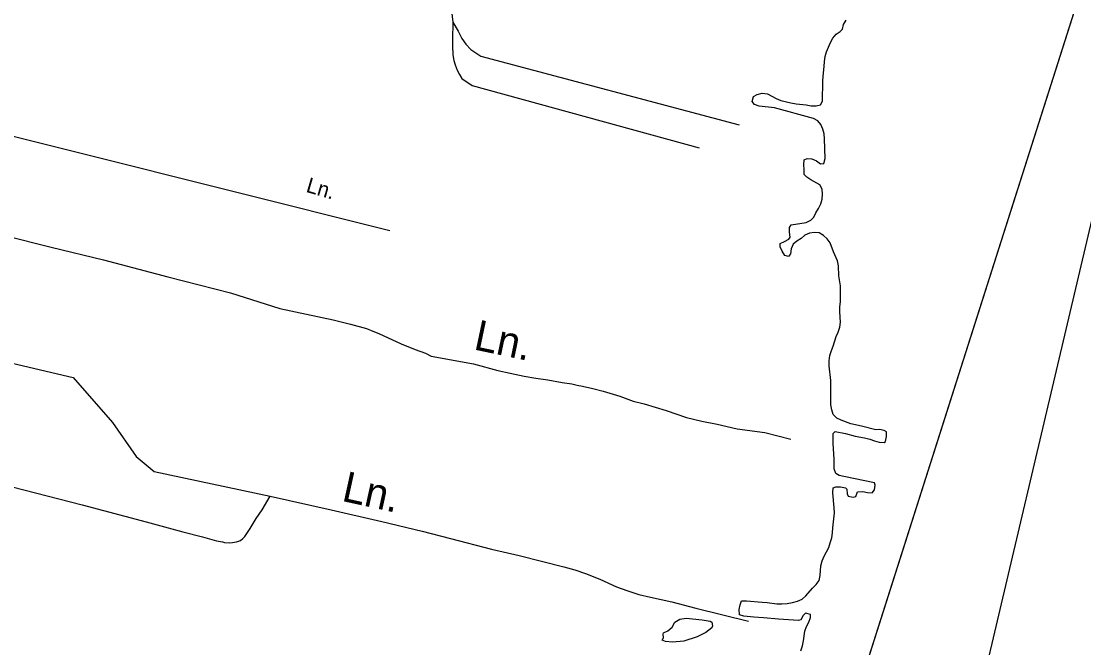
# Model space of a CAD drawing. Extents: x 2290055 to 2389491, y 66597 to 237875.
# Drawn here: x 2342301 to 2345621, y 145214 to 147173 of the extents above; entities that cross this region are included whole.
import ezdxf

# ---------------------------------------------------------------- set-up
doc = ezdxf.new("R2010")
doc.units = 0
for name, color, linetype in [('Exist Hydrographic Island Shore', 7, 'Continuous'), ('Exist Hydrographic Pond Under 1500 Sq Ft', 7, 'Continuous'), ('Exist Hydrographic River Shore', 7, 'Continuous'), ('Exist Road Non-System Type 51', 7, 'Continuous'), ('Exist Road Non-System Type 51 Label', 7, 'Continuous'), ('Map Preparation Inset Cut Line', 7, 'Continuous')]:
    doc.layers.add(name, color=color, linetype=linetype)

msp = doc.modelspace()

# ---------------------------------------------------------------- linework, layer by layer
at = {"layer": 'Exist Hydrographic Island Shore'}
msp.add_lwpolyline([(2344729.5, 145299.4), (2344667.7, 145303.3), (2344620.7, 145307.9), (2344590.2, 145309.2), (2344559.5, 145312.7), (2344545.2, 145317.2), (2344544.5, 145333.7), (2344547.5, 145348.8), (2344551.5, 145360.7), (2344567.7, 145361.3), (2344616, 145356.2), (2344632, 145355.9), (2344662.5, 145351.8), (2344678, 145351.6), (2344694.5, 145352.8), (2344711.2, 145355.7), (2344727, 145359.3), (2344741.5, 145365.5), (2344752.7, 145376.9), (2344773.5, 145400.6), (2344785.2, 145411.7), (2344794.5, 145424.3), (2344797.2, 145439.8), (2344799.7, 145470.6), (2344804, 145485.6), (2344810.5, 145500.6), (2344825, 145527.6), (2344828.5, 145542.7), (2344833.5, 145558.1), (2344836.5, 145573.7), (2344837.2, 145589), (2344842, 145636.4), (2344841.5, 145651.6), (2344837, 145698.6), (2344838, 145713.9), (2344846.5, 145717.7), (2344861.5, 145716.9), (2344877, 145714.3), (2344881.2, 145710.5), (2344881.5, 145695), (2344885.5, 145688.4), (2344901, 145685.4), (2344909.2, 145687.2), (2344914.5, 145701.7), (2344930.5, 145702.5), (2344945.5, 145699.8), (2344960.5, 145699), (2344967, 145707.9), (2344969.2, 145722.8), (2344967, 145729.7), (2344871.5, 145749.3), (2344856.7, 145752.9), (2344846.5, 145758.8), (2344841, 145773.7), (2344841.5, 145804), (2344838, 145852.9), (2344838.2, 145883.8), (2344844.5, 145890.3), (2344876.5, 145883.8), (2344906.5, 145876.1), (2344936.5, 145870.6), (2344952.7, 145866.8), (2344967.7, 145861.4), (2344982.2, 145857.5), (2344997.5, 145855.9), (2345002, 145859.3), (2345004.5, 145874.4), (2345004.5, 145889.7), (2344997.5, 145893.4), (2344983, 145896.6), (2344971.5, 145895.2), (2344926.5, 145907.2), (2344893.5, 145914.4), (2344863.5, 145925.4), (2344849.2, 145932.2), (2344838.2, 145943.6), (2344834, 145958.1), (2344830.5, 145973.6), (2344830.5, 146049.9), (2344825.7, 146096), (2344826, 146111.6), (2344828.2, 146127.7), (2344832.7, 146143.3), (2344838.2, 146157.5), (2344847.2, 146187.5), (2344854, 146201.5), (2344858.7, 146217.1), (2344860.7, 146232), (2344858.5, 146264.2), (2344859.2, 146280.5), (2344861.2, 146296.3), (2344861.5, 146330), (2344860.7, 146346), (2344856.2, 146376.9), (2344855, 146409), (2344852, 146423.8), (2344838.7, 146452.2), (2344828.5, 146480.9)], dxfattribs=at)
at = {"layer": 'Exist Hydrographic Pond Under 1500 Sq Ft'}
msp.add_lwpolyline([(2344336.5, 145231.4), (2344314.5, 145233.6), (2344303.5, 145238), (2344308.2, 145245.5), (2344306.5, 145256.1), (2344308.2, 145260.8), (2344321.2, 145267.3), (2344335, 145278.1), (2344343.5, 145293.9), (2344358.5, 145303.9), (2344379, 145306.3), (2344429, 145301.4), (2344454.2, 145297.3), (2344459.2, 145294.3), (2344461.2, 145282.1), (2344458.7, 145276.3), (2344440.2, 145261.4), (2344412.7, 145247.9), (2344371, 145234.8), (2344336.5, 145231.4)], dxfattribs=at)
at = {"layer": 'Exist Hydrographic River Shore'}
for points in [[(2344592.7, 146912.9), (2344585.2, 146922.8), (2344589, 146937.6), (2344601, 146944.2), (2344616.2, 146948), (2344632.5, 146946.8), (2344659.7, 146932), (2344674.7, 146925.7), (2344706, 146918), (2344722.5, 146915.3), (2344754.2, 146911.7), (2344769.2, 146908.7), (2344785.2, 146908.4), (2344798.2, 146911.9), (2344805, 146923.8), (2344806, 146986.2), (2344807, 147001.6), (2344810.5, 147032.4), (2344811.2, 147047.7), (2344813.5, 147063.2), (2344817.2, 147077.7), (2344829.5, 147106.9), (2344837.2, 147120.7), (2344847.5, 147132.6), (2344860, 147141.1), (2344867.7, 147148.4), (2344870.5, 147163.2), (2344878.5, 147176.6)], [(2344828.5, 146480.9), (2344819, 146492.5), (2344807.5, 146503.2), (2344794.7, 146511.3), (2344779.5, 146513), (2344764, 146510.4), (2344749.2, 146504.9), (2344738.5, 146493.9), (2344725, 146485.5), (2344713.2, 146476), (2344706.5, 146461.5), (2344704.7, 146446), (2344698.5, 146437.8), (2344687.2, 146441.1), (2344679, 146454.1), (2344672.7, 146467.8), (2344672.2, 146478.2), (2344686.2, 146484.7), (2344700, 146492.3), (2344703.5, 146498.5), (2344702, 146513.4), (2344701.5, 146528.6), (2344706.7, 146536.2), (2344753.7, 146544.4), (2344768, 146551.3), (2344777.5, 146560.2), (2344784.5, 146574.1), (2344792.7, 146587.7), (2344799.5, 146602), (2344804, 146616.9), (2344804.5, 146632.3), (2344803.7, 146647.8), (2344796.7, 146661.9), (2344768.7, 146677), (2344756, 146685.3), (2344747.2, 146694.4), (2344747.5, 146709.4), (2344746.5, 146724.6), (2344747.5, 146739.6), (2344756.5, 146744.3), (2344771.7, 146743.6), (2344785.7, 146736.5), (2344798.5, 146727.6), (2344809.5, 146728.8), (2344812.7, 146743.9), (2344811.5, 146805.9), (2344809.7, 146821), (2344805.7, 146835.6), (2344800, 146850.2), (2344790, 146861.7), (2344776.5, 146868.8), (2344654.5, 146903.1), (2344607.2, 146907.8), (2344592.7, 146912.9)], [(2344736.7, 145204.6), (2344742.2, 145220.4), (2344745.2, 145235.5), (2344749.5, 145265.7), (2344755, 145280.3), (2344762, 145294.5), (2344767, 145308.8), (2344767, 145318.3), (2344751.7, 145321.9), (2344744, 145314.9), (2344736.7, 145301.4), (2344729.5, 145299.4)]]:
    msp.add_lwpolyline(points, dxfattribs=at)
at = {"layer": 'Exist Road Non-System Type 51'}
for points in [[(2343649.4, 147296.4), (2343643.5, 147246.2), (2343645.7, 147206.3), (2343650.1, 147170.4)], [(2343650.1, 147170.4), (2343648.3, 147116.1), (2343648.4, 147096.1), (2343649.5, 147068.6), (2343652.9, 147050.3), (2343657, 147036.7), (2343663.6, 147020.9), (2343670, 147007.4), (2343677.7, 146994.6)], [(2343650.1, 147170.4), (2343666, 147142.4), (2343677.7, 147119.6), (2343690.2, 147102), (2343705.9, 147085.4)], [(2343705.9, 147085.4), (2343737.4, 147064.7), (2344544.2, 146849.6)], [(2341484.8, 147011.7), (2343453.1, 146519.5)], [(2343677.7, 146994.6), (2343709.6, 146972.2), (2344419.4, 146777.9)], [(2341358.1, 146716.4), (2341494.1, 146687.3), (2341650.5, 146650.2), (2341752.9, 146626.6), (2341884.8, 146593.5), (2342113.4, 146538.8), (2342249.7, 146503.5), (2342394, 146466.6), (2342558.3, 146427.4), (2342758.6, 146374.6), (2342954.9, 146323.6), (2343109.5, 146274.6)], [(2341212, 146377.2), (2341386.2, 146330.2), (2341610.9, 146273.8), (2341799.3, 146224.8), (2342009.7, 146166.1), (2342463.5, 146059.2)], [(2343109.5, 146274.6), (2343275.7, 146239.5), (2343329.7, 146225.9), (2343379.8, 146212.4), (2343399.8, 146204.4), (2343418.2, 146196.6), (2343488, 146164.9), (2343532.4, 146147.3), (2343564.3, 146135.4), (2343582.4, 146125.6)], [(2343582.4, 146125.6), (2343714.7, 146102.3), (2343790.7, 146080.7), (2343828.7, 146072.7), (2343872.8, 146063.2), (2343908.8, 146057.4), (2343946.1, 146051.7), (2343991, 146044), (2344021, 146039.9), (2344038.6, 146035.3), (2344055.2, 146032), (2344087.3, 146024.5), (2344119.4, 146016.5), (2344171.3, 146000.9), (2344213.6, 145985.1), (2344247.7, 145977.3), (2344315.8, 145955.7), (2344380, 145934.3), (2344428.1, 145922.4), (2344475.7, 145912.8), (2344538.3, 145898.9), (2344624.4, 145887.5), (2344706.3, 145866.1)], [(2342463.5, 146059.2), (2342586.5, 145918.1), (2342660.5, 145811.7), (2342715.9, 145765.4), (2343078.9, 145688.2)], [(2341068.2, 146020.6), (2341356.7, 145953.9), (2341583, 145893.3), (2341825.7, 145830.7), (2342076.1, 145766.1), (2342272.6, 145717.4), (2342490.8, 145660.7), (2342691.5, 145607.9), (2342806.3, 145576.7), (2342867.6, 145561), (2342911.4, 145548.7), (2342929.6, 145545.4), (2342935.6, 145543.7), (2342951.7, 145542.4), (2342961.5, 145542.8), (2342973.6, 145545.2), (2342985.6, 145549.6), (2342993.9, 145555.5), (2342999.8, 145561.7), (2343015.9, 145586.9), (2343035.4, 145617.9), (2343053.3, 145645.8), (2343078.9, 145688.2)], [(2343078.9, 145688.2), (2343269.3, 145645.2), (2343427.6, 145608.5), (2343553.8, 145579), (2343642.1, 145555.6), (2343770.1, 145522.2), (2343856.5, 145503), (2343996.7, 145467.5), (2344030.6, 145457.7), (2344063.9, 145446.2), (2344108.9, 145428.3), (2344161, 145404.8), (2344193, 145392.9), (2344231.2, 145380.9), (2344267, 145372.2), (2344333.6, 145357.7), (2344409.5, 145338.1), (2344573.9, 145297)]]:
    msp.add_lwpolyline(points, dxfattribs=at)
at = {"layer": 'Map Preparation Inset Cut Line'}
msp.add_line((2343900.4, 141886.2), (2346064.1, 148689.8), dxfattribs=at)
for points in [[(2325416.4, 141886.2), (2343900.4, 141886.2), (2346064.1, 148689.8), (2346393.7, 149726.2), (2346064.1, 149726.2), (2346064.1, 156758), (2331912.3, 156758), (2331912.3, 149726.2), (2325417.5, 149726.2)], [(2318953.4, 149726.2), (2325417.5, 149726.2), (2346393.7, 149726.2), (2338303.7, 115381.1), (2324894.8, 115381.1)]]:
    msp.add_lwpolyline(points, close=True, dxfattribs=at)

# ---------------------------------------------------------------- texts
at = {"layer": 'Exist Road Non-System Type 51 Label'}
for height, rotation, p in [(47.5, 343.8194, (2343188.3, 146640.3)), (95, 348.1128, (2343711.7, 146147.6)), (95, 347.6156, (2343299.3, 145674))]:
    msp.add_text('Ln.', height=height, rotation=rotation, dxfattribs=at).set_placement(p)

doc.saveas('drawing.dxf')
